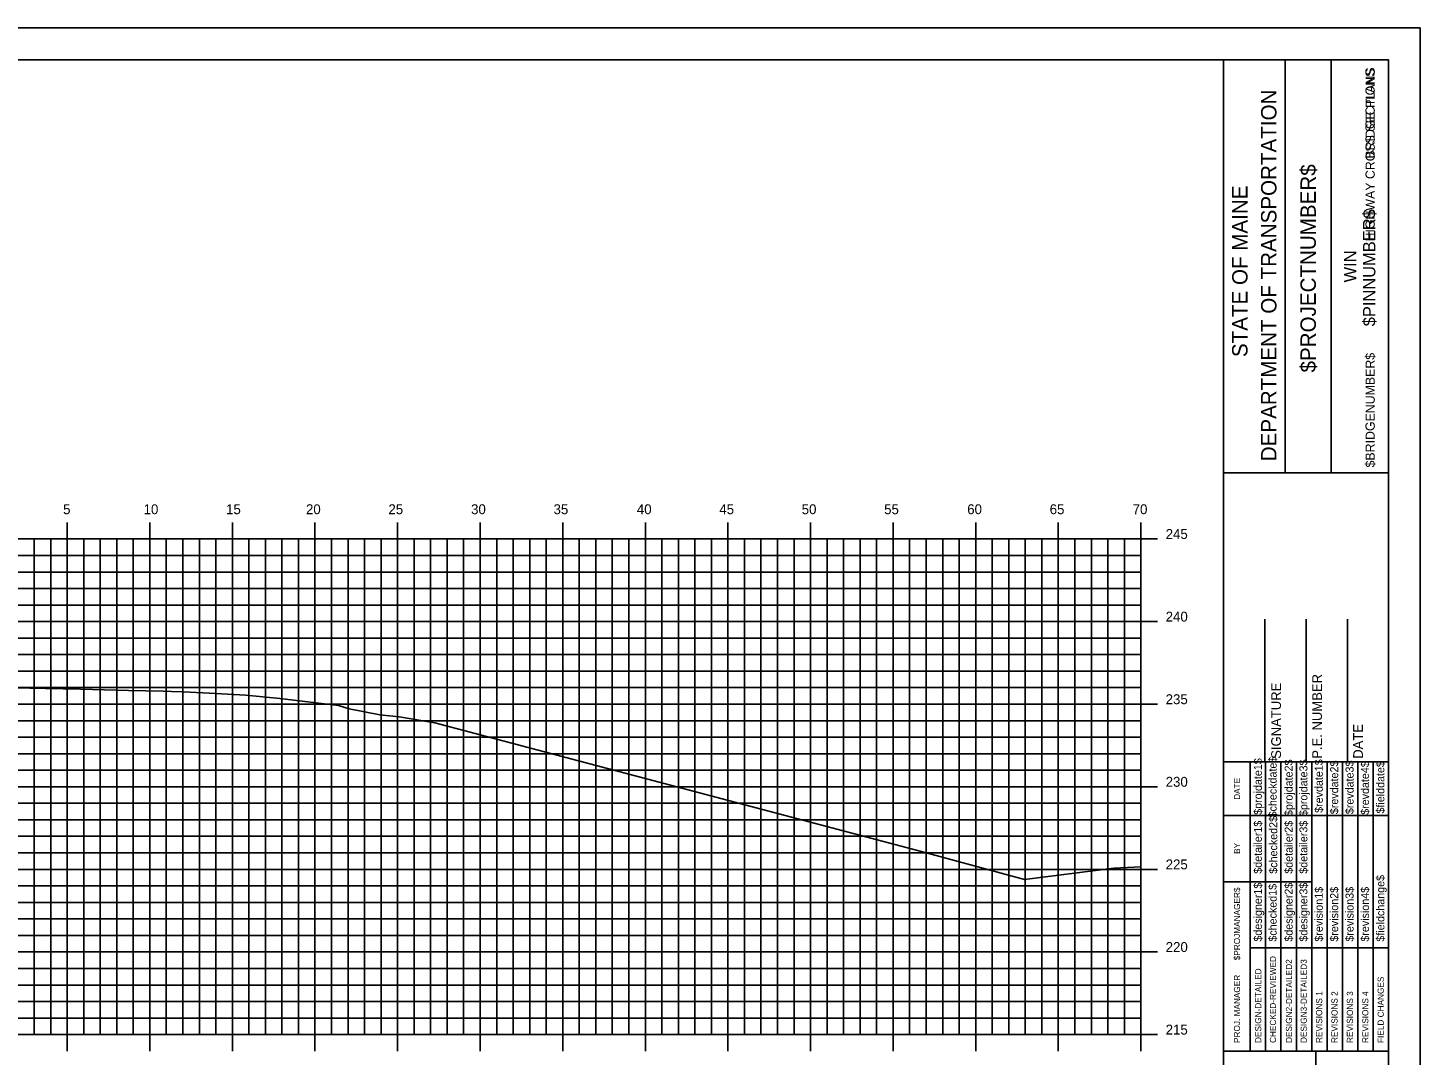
# Model space of a CAD drawing. Extents: x 1168600 to 1177589, y 610178 to 611246.
# Drawn here: x 1170974.6 to 1171058.9, y 610948.3 to 611010.5 of the extents above; entities that cross this region are included whole.
import ezdxf

# ---------------------------------------------------------------- set-up
doc = ezdxf.new("R2010")
doc.units = 0
for name, color, linetype in [('_Construction', 7, 'Continuous'), ('_Station Equation', 7, 'Continuous'), ('H_V ANNOTATION', 7, 'Continuous'), ('MAJOR', 7, 'Continuous'), ('MINOR', 7, 'Continuous')]:
    doc.layers.add(name, color=color, linetype=linetype)

msp = doc.modelspace()

# ---------------------------------------------------------------- linework, layer by layer
at = {"layer": '_Construction'}
for p, q in [((1171047.019, 610903.596), (1171047.019, 611008.596)), ((1171050.748, 610983.593), (1171050.748, 611008.593)), ((1171053.543, 610983.593), (1171053.543, 611008.593)), ((1171047.02, 610983.59), (1171057.019, 610983.59)), ((1171049.519, 610966.099), (1171049.519, 610974.747)), ((1171052.019, 610966.099), (1171052.019, 610974.747)), ((1171054.519, 610966.099), (1171054.519, 610974.747)), ((1171047.019, 610966.099), (1171057.019, 610966.099)), ((1171047.019, 610948.599), (1171057.019, 610948.599)), ((1171052.61, 610913.599), (1171052.61, 610948.599))]:
    msp.add_line(p, q, dxfattribs=at)
for points in [[(1170888.926, 610900.537), (1171058.926, 610900.537), (1171058.926, 611010.537), (1170888.926, 611010.537)], [(1170897.019, 610903.596), (1171057.019, 610903.596), (1171057.019, 611008.596), (1170897.019, 611008.596)]]:
    msp.add_lwpolyline(points, close=True, dxfattribs=at)
for points in [[(1171048.634, 610962.849), (1171048.634, 610966.099)], [(1171049.567, 610948.602), (1171049.567, 610966.099)], [(1171050.498, 610966.099), (1171050.498, 610948.602)], [(1171051.43, 610948.602), (1171051.43, 610966.099)], [(1171052.362, 610948.602), (1171052.362, 610966.099)], [(1171053.293, 610948.602), (1171053.293, 610966.099)], [(1171054.225, 610948.602), (1171054.225, 610966.099)], [(1171055.157, 610948.602), (1171055.157, 610966.099)], [(1171056.088, 610948.602), (1171056.088, 610966.099)], [(1171048.635, 610948.602), (1171048.635, 610965.393)], [(1171047.019, 610962.849), (1171057.019, 610962.849)], [(1171047.019, 610958.849), (1171048.635, 610958.849)], [(1171048.634, 610958.849), (1171052.361, 610958.849)], [(1171048.634, 610954.849), (1171057.019, 610954.849)]]:
    msp.add_lwpolyline(points, dxfattribs=at)
at = {"layer": '_Station Equation'}
for points in [[(1170972.829, 610970.605), (1170975.708, 610970.544), (1170977.829, 610970.501), (1170980.729, 610970.428), (1170982.829, 610970.375), (1170983.329, 610970.364), (1170984.041, 610970.348), (1170985.623, 610970.259), (1170987.829, 610970.133), (1170989.888, 610969.946), (1170993.439, 610969.517), (1170994.095, 610969.323), (1170995.949, 610968.953), (1170997.12, 610968.829), (1170999.269, 610968.466), (1171028.888, 610960.647), (1171034.975, 610958.975), (1171040.374, 610959.663), (1171042.019, 610959.757)], [(1170972.829, 610970.605), (1170975.709, 610970.544), (1170977.829, 610970.501), (1170980.73, 610970.428), (1170982.829, 610970.375), (1170983.329, 610970.364), (1170984.041, 610970.348), (1170985.622, 610970.259), (1170987.829, 610970.133), (1170989.887, 610969.946), (1170993.439, 610969.517), (1170994.095, 610969.323), (1170995.949, 610968.953), (1170997.12, 610968.829), (1170999.269, 610968.466), (1171028.888, 610960.647), (1171034.975, 610958.975), (1171040.373, 610959.663), (1171042.019, 610959.757)]]:
    msp.add_lwpolyline(points, dxfattribs=at)
at = {"layer": 'MAJOR'}
for p, q in [((1170977.019, 610980.598), (1170977.019, 610979.596)), ((1170982.019, 610980.598), (1170982.019, 610979.596)), ((1170987.019, 610980.598), (1170987.019, 610979.596)), ((1170992.019, 610980.598), (1170992.019, 610979.596)), ((1170997.019, 610980.598), (1170997.019, 610979.596)), ((1171002.019, 610980.598), (1171002.019, 610979.596)), ((1171007.019, 610980.598), (1171007.019, 610979.596)), ((1171012.019, 610980.598), (1171012.019, 610979.596)), ((1171017.019, 610980.598), (1171017.019, 610979.596)), ((1171022.019, 610980.598), (1171022.019, 610979.596)), ((1171027.019, 610980.598), (1171027.019, 610979.596)), ((1171032.019, 610980.598), (1171032.019, 610979.596)), ((1171037.019, 610980.598), (1171037.019, 610979.596)), ((1171042.019, 610980.598), (1171042.019, 610979.596)), ((1170902.019, 610979.596), (1171042.019, 610979.596)), ((1170902.019, 610979.596), (1171042.019, 610979.596)), ((1170977.019, 610949.596), (1170977.019, 610979.596)), ((1170982.019, 610949.596), (1170982.019, 610979.596)), ((1170987.019, 610949.596), (1170987.019, 610979.596)), ((1170992.019, 610949.596), (1170992.019, 610979.596)), ((1170997.019, 610949.596), (1170997.019, 610979.596)), ((1171002.019, 610949.596), (1171002.019, 610979.596)), ((1171007.019, 610949.596), (1171007.019, 610979.596)), ((1171012.019, 610949.596), (1171012.019, 610979.596)), ((1171017.019, 610949.596), (1171017.019, 610979.596)), ((1171022.019, 610949.596), (1171022.019, 610979.596)), ((1171027.019, 610949.596), (1171027.019, 610979.596)), ((1171032.019, 610949.596), (1171032.019, 610979.596)), ((1171037.019, 610949.596), (1171037.019, 610979.596)), ((1171043.021, 610979.596), (1171041.017, 610979.596)), ((1171042.019, 610949.596), (1171042.019, 610979.596)), ((1171042.019, 610949.596), (1171042.019, 610979.596)), ((1170902.019, 610974.596), (1171042.019, 610974.596)), ((1171043.021, 610974.596), (1171041.017, 610974.596)), ((1170902.019, 610969.596), (1171042.019, 610969.596)), ((1171043.021, 610969.596), (1171041.017, 610969.596)), ((1170902.019, 610964.596), (1171042.019, 610964.596)), ((1171043.021, 610964.596), (1171041.017, 610964.596)), ((1170902.019, 610959.596), (1171042.019, 610959.596)), ((1171043.021, 610959.596), (1171041.017, 610959.596)), ((1170902.019, 610954.596), (1171042.019, 610954.596)), ((1171043.021, 610954.596), (1171041.017, 610954.596)), ((1170902.019, 610949.596), (1171042.019, 610949.596)), ((1170902.019, 610949.596), (1171042.019, 610949.596)), ((1170977.019, 610948.594), (1170977.019, 610949.596)), ((1170982.019, 610948.594), (1170982.019, 610949.596)), ((1170987.019, 610948.594), (1170987.019, 610949.596)), ((1170992.019, 610948.594), (1170992.019, 610949.596)), ((1170997.019, 610948.594), (1170997.019, 610949.596)), ((1171002.019, 610948.594), (1171002.019, 610949.596)), ((1171007.019, 610948.594), (1171007.019, 610949.596)), ((1171012.019, 610948.594), (1171012.019, 610949.596)), ((1171017.019, 610948.594), (1171017.019, 610949.596)), ((1171022.019, 610948.594), (1171022.019, 610949.596)), ((1171027.019, 610948.594), (1171027.019, 610949.596)), ((1171032.019, 610948.594), (1171032.019, 610949.596)), ((1171037.019, 610948.594), (1171037.019, 610949.596)), ((1171043.021, 610949.596), (1171041.017, 610949.596)), ((1171042.019, 610948.594), (1171042.019, 610949.596))]:
    msp.add_line(p, q, dxfattribs=at)
at = {"layer": 'MINOR'}
for p, q in [((1170975.019, 610949.596), (1170975.019, 610979.596)), ((1170976.019, 610949.596), (1170976.019, 610979.596)), ((1170978.019, 610949.596), (1170978.019, 610979.596)), ((1170979.019, 610949.596), (1170979.019, 610979.596)), ((1170980.019, 610949.596), (1170980.019, 610979.596)), ((1170981.019, 610949.596), (1170981.019, 610979.596)), ((1170983.019, 610949.596), (1170983.019, 610979.596)), ((1170984.019, 610949.596), (1170984.019, 610979.596)), ((1170985.019, 610949.596), (1170985.019, 610979.596)), ((1170986.019, 610949.596), (1170986.019, 610979.596)), ((1170988.019, 610949.596), (1170988.019, 610979.596)), ((1170989.019, 610949.596), (1170989.019, 610979.596)), ((1170990.019, 610949.596), (1170990.019, 610979.596)), ((1170991.019, 610949.596), (1170991.019, 610979.596)), ((1170993.019, 610949.596), (1170993.019, 610979.596)), ((1170994.019, 610949.596), (1170994.019, 610979.596)), ((1170995.019, 610949.596), (1170995.019, 610979.596)), ((1170996.019, 610949.596), (1170996.019, 610979.596)), ((1170998.019, 610949.596), (1170998.019, 610979.596)), ((1170999.019, 610949.596), (1170999.019, 610979.596)), ((1171000.019, 610949.596), (1171000.019, 610979.596)), ((1171001.019, 610949.596), (1171001.019, 610979.596)), ((1171003.019, 610949.596), (1171003.019, 610979.596)), ((1171004.019, 610949.596), (1171004.019, 610979.596)), ((1171005.019, 610949.596), (1171005.019, 610979.596)), ((1171006.019, 610949.596), (1171006.019, 610979.596)), ((1171008.019, 610949.596), (1171008.019, 610979.596)), ((1171009.019, 610949.596), (1171009.019, 610979.596)), ((1171010.019, 610949.596), (1171010.019, 610979.596)), ((1171011.019, 610949.596), (1171011.019, 610979.596)), ((1171013.019, 610949.596), (1171013.019, 610979.596)), ((1171014.019, 610949.596), (1171014.019, 610979.596)), ((1171015.019, 610949.596), (1171015.019, 610979.596)), ((1171016.019, 610949.596), (1171016.019, 610979.596)), ((1171018.019, 610949.596), (1171018.019, 610979.596)), ((1171019.019, 610949.596), (1171019.019, 610979.596)), ((1171020.019, 610949.596), (1171020.019, 610979.596)), ((1171021.019, 610949.596), (1171021.019, 610979.596)), ((1171023.019, 610949.596), (1171023.019, 610979.596)), ((1171024.019, 610949.596), (1171024.019, 610979.596)), ((1171025.019, 610949.596), (1171025.019, 610979.596)), ((1171026.019, 610949.596), (1171026.019, 610979.596)), ((1171028.019, 610949.596), (1171028.019, 610979.596)), ((1171029.019, 610949.596), (1171029.019, 610979.596)), ((1171030.019, 610949.596), (1171030.019, 610979.596)), ((1171031.019, 610949.596), (1171031.019, 610979.596)), ((1171033.019, 610949.596), (1171033.019, 610979.596)), ((1171034.019, 610949.596), (1171034.019, 610979.596)), ((1171035.019, 610949.596), (1171035.019, 610979.596)), ((1171036.019, 610949.596), (1171036.019, 610979.596)), ((1171038.019, 610949.596), (1171038.019, 610979.596)), ((1171039.019, 610949.596), (1171039.019, 610979.596)), ((1171040.019, 610949.596), (1171040.019, 610979.596)), ((1171041.019, 610949.596), (1171041.019, 610979.596)), ((1170902.019, 610978.596), (1171042.019, 610978.596)), ((1171042.019, 610978.596), (1171041.017, 610978.596)), ((1170902.019, 610977.596), (1171042.019, 610977.596)), ((1171042.019, 610977.596), (1171041.017, 610977.596)), ((1170902.019, 610976.596), (1171042.019, 610976.596)), ((1171042.019, 610976.596), (1171041.017, 610976.596)), ((1170902.019, 610975.596), (1171042.019, 610975.596)), ((1171042.019, 610975.596), (1171041.017, 610975.596)), ((1170902.019, 610973.596), (1171042.019, 610973.596)), ((1171042.019, 610973.596), (1171041.017, 610973.596)), ((1170902.019, 610972.596), (1171042.019, 610972.596)), ((1171042.019, 610972.596), (1171041.017, 610972.596)), ((1170902.019, 610971.596), (1171042.019, 610971.596)), ((1171042.019, 610971.596), (1171041.017, 610971.596)), ((1170902.019, 610970.596), (1171042.019, 610970.596)), ((1171042.019, 610970.596), (1171041.017, 610970.596)), ((1170902.019, 610968.596), (1171042.019, 610968.596)), ((1171042.019, 610968.596), (1171041.017, 610968.596)), ((1170902.019, 610967.596), (1171042.019, 610967.596)), ((1171042.019, 610967.596), (1171041.017, 610967.596)), ((1170902.019, 610966.596), (1171042.019, 610966.596)), ((1171042.019, 610966.596), (1171041.017, 610966.596)), ((1170902.019, 610965.596), (1171042.019, 610965.596)), ((1171042.019, 610965.596), (1171041.017, 610965.596)), ((1170902.019, 610963.596), (1171042.019, 610963.596)), ((1171042.019, 610963.596), (1171041.017, 610963.596)), ((1170902.019, 610962.596), (1171042.019, 610962.596)), ((1171042.019, 610962.596), (1171041.017, 610962.596)), ((1170902.019, 610961.596), (1171042.019, 610961.596)), ((1171042.019, 610961.596), (1171041.017, 610961.596)), ((1170902.019, 610960.596), (1171042.019, 610960.596)), ((1171042.019, 610960.596), (1171041.017, 610960.596)), ((1170902.019, 610958.596), (1171042.019, 610958.596)), ((1171042.019, 610958.596), (1171041.017, 610958.596)), ((1170902.019, 610957.596), (1171042.019, 610957.596)), ((1171042.019, 610957.596), (1171041.017, 610957.596)), ((1170902.019, 610956.596), (1171042.019, 610956.596)), ((1171042.019, 610956.596), (1171041.017, 610956.596)), ((1170902.019, 610955.596), (1171042.019, 610955.596)), ((1171042.019, 610955.596), (1171041.017, 610955.596)), ((1170902.019, 610953.596), (1171042.019, 610953.596)), ((1171042.019, 610953.596), (1171041.017, 610953.596)), ((1170902.019, 610952.596), (1171042.019, 610952.596)), ((1171042.019, 610952.596), (1171041.017, 610952.596)), ((1170902.019, 610951.596), (1171042.019, 610951.596)), ((1171042.019, 610951.596), (1171041.017, 610951.596)), ((1170902.019, 610950.596), (1171042.019, 610950.596)), ((1171042.019, 610950.596), (1171041.017, 610950.596))]:
    msp.add_line(p, q, dxfattribs=at)

# ---------------------------------------------------------------- texts
at = {"layer": '_Construction'}
for s, height, p in [('BRIDGE PLANS', 0.55901, (1171056.177, 611002.62)), ('HIGHWAY CROSS SECTIONS', 0.55901, (1171056.177, 610997.603)), ('DEPARTMENT OF TRANSPORTATION', 0.93176, (1171050.226, 610984.302)), ('$PROJECTNUMBER$', 0.93176, (1171052.611, 610989.675)), ('STATE OF MAINE', 0.93176, (1171048.474, 610990.608)), ('$PINNUMBER$', 0.74527, (1171056.215, 610992.471)), ('WIN', 0.7453, (1171055.056, 610995.126)), ('$BRIDGENUMBER$', 0.55901, (1171056.177, 610983.926)), ('P.E. NUMBER', 0.59055, (1171052.98, 610966.291)), ('SIGNATURE', 0.5906, (1171050.5, 610966.291)), ('DATE', 0.5906, (1171055.46, 610966.291)), ('$projdate1$', 0.48455, (1171049.342, 610962.899)), ('$checkdate$', 0.48455, (1171050.236, 610962.742)), ('$projdate2$', 0.48455, (1171051.205, 610962.821)), ('$projdate3$', 0.48455, (1171052.1, 610962.821)), ('$revdate1$', 0.4845, (1171053.031, 610963.017)), ('$revdate2$', 0.4845, (1171053.963, 610962.939)), ('$revdate3$', 0.4845, (1171054.895, 610962.939)), ('$revdate4$', 0.4845, (1171055.827, 610962.899)), ('$fielddate$', 0.48455, (1171056.758, 610962.978)), ('DATE', 0.3714, (1171048.023, 610963.805)), ('$detailer1$', 0.48455, (1171049.342, 610959.334)), ('$checked2$', 0.4845, (1171050.274, 610959.334)), ('$detailer2$', 0.48455, (1171051.205, 610959.334)), ('$detailer3$', 0.48455, (1171052.1, 610959.334)), ('BY', 0.3714, (1171048.023, 610960.534)), ('$designer1$', 0.48455, (1171049.342, 610955.222)), ('$designer2$', 0.48455, (1171051.205, 610955.222)), ('$designer3$', 0.48455, (1171052.1, 610955.222)), ('$fieldchange$', 0.48455, (1171056.758, 610955.222)), ('$PROJMANAGER$', 0.37275, (1171048.023, 610954.094)), ('$checked1$', 0.4845, (1171050.236, 610955.222)), ('$revision1$', 0.48455, (1171053.031, 610955.222)), ('$revision2$', 0.48455, (1171053.963, 610955.222)), ('$revision3$', 0.48455, (1171054.895, 610955.222)), ('$revision4$', 0.48455, (1171055.827, 610955.222)), ('CHECKED-REVIEWED', 0.37275, (1171050.2, 610949.087)), ('DESIGN2-DETAILED2', 0.37275, (1171051.169, 610949.087)), ('DESIGN3-DETAILED3', 0.37275, (1171052.063, 610949.087)), ('PROJ. MANAGER', 0.37275, (1171048.023, 610949.087)), ('DESIGN-DETAILED', 0.37275, (1171049.306, 610949.087)), ('FIELD CHANGES', 0.37275, (1171056.722, 610949.087)), ('REVISIONS 1', 0.37275, (1171052.995, 610949.087)), ('REVISIONS 2', 0.37275, (1171053.927, 610949.087)), ('REVISIONS 3', 0.37275, (1171054.859, 610949.087)), ('REVISIONS 4', 0.37275, (1171055.79, 610949.087))]:
    msp.add_text(s, height=height, rotation=90, dxfattribs=at).set_placement(p)
at = {"layer": 'H_V ANNOTATION'}
for s, p in [('5', (1170976.77, 610981.096)), ('10', (1170981.644, 610981.096)), ('15', (1170986.636, 610981.096)), ('20', (1170991.473, 610981.096)), ('25', (1170996.465, 610981.096)), ('30', (1171001.468, 610981.096)), ('35', (1171006.46, 610981.096)), ('40', (1171011.505, 610981.096)), ('45', (1171016.497, 610981.096)), ('50', (1171021.484, 610981.096)), ('55', (1171026.476, 610981.096)), ('60', (1171031.505, 610981.096)), ('65', (1171036.497, 610981.096)), ('70', (1171041.521, 610981.096)), ('245', (1171043.519, 610979.596)), ('240', (1171043.519, 610974.596)), ('235', (1171043.519, 610969.596)), ('230', (1171043.519, 610964.596)), ('225', (1171043.519, 610959.596)), ('220', (1171043.519, 610954.596)), ('215', (1171043.519, 610949.596))]:
    msp.add_text(s, height=0.6, dxfattribs=at).set_placement(p)

doc.saveas('drawing.dxf')
